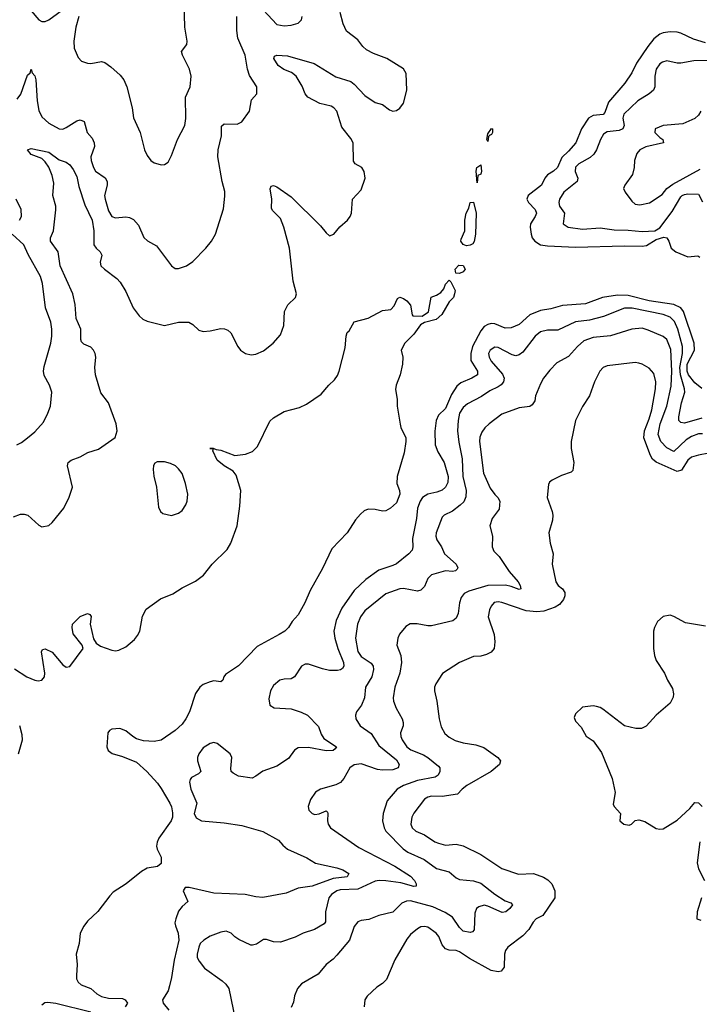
# Model space of a CAD drawing. Header units: inches. Extents: x 2001573 to 2220545, y 644482 to 846830.
# Tile 727 of 755: x 2142145 to 2146015, y 813544 to 819152. Entities that reach past the tile are written whole.
import ezdxf

# ---------------------------------------------------------------- set-up
doc = ezdxf.new("R2010")
doc.units = ezdxf.units.IN
doc.header["$MEASUREMENT"] = 0
doc.layers.add('C1841', color=7, linetype='Continuous')

msp = doc.modelspace()

# ---------------------------------------------------------------- linework, layer by layer
at = {"layer": 'C1841', "color": 5}
for points, elevation in [([(2142210, 819202.4), (2142254.4, 819150), (2142270, 819141.8), (2142290, 819142), (2142310, 819151.4), (2142410, 819222.6)], 360), ([(2142480.9, 819170), (2142464.6, 819110), (2142453, 819030), (2142455.5, 818990), (2142477.2, 818937.2), (2142496.2, 818916.2), (2142530, 818903.8), (2142550, 818902.4), (2142610, 818912.7), (2142630, 818908), (2142664.2, 818884.2), (2142716.2, 818836.2), (2142737, 818810), (2142754.9, 818770), (2142786, 818650), (2142792, 818592), (2142830.5, 818510), (2142856.3, 818410), (2142870, 818378), (2142891, 818350), (2142910, 818337.3), (2142932, 818330), (2142950, 818325.5), (2142970, 818327.3), (2142990, 818341), (2143010, 818378), (2143043.6, 818470), (2143086, 818550), (2143091, 818589), (2143088.7, 818710), (2143116.3, 818770), (2143122, 818830), (2143112, 818870), (2143071.1, 818950), (2143066.3, 818970), (2143096.2, 819010), (2143098.4, 819030), (2143085.6, 819110), (2143080.5, 819250)], 360), ([(2143481.6, 819261.6), (2143610, 819123.9), (2143650, 819116), (2143690, 819121.3), (2143730, 819132.7), (2143750, 819151.3), (2143754.3, 819170)], 340), ([(2142110, 816320.5), (2142150, 816334.8), (2142170, 816336.3), (2142190.6, 816330), (2142253, 816273), (2142270, 816262.8), (2142310, 816270.3), (2142330, 816287.2), (2142395.3, 816370), (2142426.7, 816433.3), (2142444.8, 816490), (2142417.2, 816610), (2142421.1, 816630), (2142437.7, 816642.3), (2142490, 816662), (2142532.4, 816687.6), (2142594.3, 816705.7), (2142687.6, 816772.4), (2142699.5, 816810), (2142693.6, 816850), (2142649.7, 816970), (2142607.1, 817027.1), (2142576.1, 817130), (2142572, 817170), (2142578.3, 817230), (2142574.9, 817250), (2142565.3, 817270), (2142550, 817286.8), (2142510, 817303.5), (2142497.2, 817317.2), (2142493.2, 817330), (2142493.3, 817390), (2142466.3, 817450), (2142460.2, 817530), (2142447.4, 817590), (2142374.4, 817750), (2142364.1, 817830), (2142320.2, 817890), (2142319.8, 817910), (2142337.3, 817950), (2142350.7, 818069.3), (2142349.8, 818090), (2142334.1, 818150), (2142338.9, 818221.1), (2142330, 818263.5), (2142311.1, 818311.1), (2142290, 818343), (2142270, 818361.1), (2142210, 818384.8), (2142190, 818411), (2142210, 818418.9), (2142310, 818396.6), (2142370, 818352.8), (2142410, 818341.2), (2142430, 818324.9), (2142450, 818298.8), (2142470, 818259.5), (2142482.2, 818202.2), (2142516.4, 818096.4), (2142556.7, 818010), (2142566.4, 817950), (2142567.8, 817870), (2142579.7, 817850), (2142603.6, 817830), (2142612.6, 817810), (2142602.3, 817770), (2142607.5, 817750), (2142627.2, 817730), (2142698.3, 817678.3), (2142717.7, 817657.7), (2142750, 817604.4), (2142790.8, 817510.8), (2142824.3, 817464.3), (2142845.7, 817445.7), (2142870, 817434), (2142970, 817410.3), (2143050, 817428.8), (2143108.6, 817428.6), (2143130, 817416.3), (2143164.4, 817384.4), (2143190, 817376.5), (2143230, 817378.9), (2143290, 817393.4), (2143311.7, 817391.7), (2143330, 817383.8), (2143347.6, 817367.6), (2143386.4, 817290), (2143402, 817270), (2143430, 817250.5), (2143463.1, 817243.1), (2143490, 817246.4), (2143534, 817266), (2143587.3, 817310), (2143630, 817357.3), (2143649.6, 817410), (2143653.3, 817490), (2143672.5, 817527.5), (2143714.5, 817570), (2143721.6, 817590), (2143703, 817663), (2143681.7, 817850), (2143649.9, 817970), (2143630, 818018.9), (2143585.3, 818065.3), (2143579.1, 818079.1), (2143579.8, 818130), (2143571.9, 818188.1), (2143576.5, 818203.5), (2143590, 818208), (2143610, 818198.9), (2143690, 818142.7), (2143857.6, 817977.6), (2143890, 817937.1), (2143910, 817921.6), (2143934.5, 817930), (2143967.7, 817972.3), (2144011.1, 818010), (2144027.1, 818030), (2144034.4, 818050), (2144040.9, 818130), (2144090, 818183.1), (2144112.3, 818250), (2144106.5, 818286.5), (2144092.4, 818310), (2144054.5, 818330), (2144045.2, 818345.2), (2144043, 818450), (2144030, 818475.9), (2143978.9, 818538.9), (2143950, 818630.8), (2143934.2, 818650), (2143919, 818659), (2143853.9, 818673.9), (2143786.3, 818710), (2143771.1, 818730), (2143753.4, 818773.4), (2143719.2, 818830), (2143691.9, 818851.9), (2143648.3, 818868.3), (2143616.4, 818890), (2143591.6, 818930), (2143595.1, 818944.9), (2143609.7, 818950.2), (2143670, 818946.4), (2143822, 818902), (2143945.8, 818825.8), (2144030, 818799.4), (2144050, 818785), (2144110, 818720.6), (2144170, 818680.2), (2144210, 818668.9), (2144250, 818639), (2144270, 818630.2), (2144290, 818634.5), (2144310, 818648.6), (2144330, 818676), (2144349.3, 818750), (2144345.6, 818845.6), (2144330, 818871.6), (2144235.5, 818930), (2144158.8, 818958.8), (2144120.2, 818980.2), (2144098.6, 818998.6), (2144070, 819036.4), (2144006.5, 819086.5), (2143987.3, 819127.3), (2143970, 819192.5)], 320), ([(2142130, 818698.5), (2142151.7, 818728.3), (2142190, 818836.4), (2142203.6, 818850), (2142210, 818870.8), (2142215.8, 818850), (2142230, 818832.7), (2142236.8, 818810), (2142243.7, 818690), (2142253.9, 818633.9), (2142270, 818598.4), (2142310, 818562.6), (2142370.2, 818530.2), (2142390, 818529), (2142410, 818537.6), (2142470, 818576.2), (2142490, 818581.3), (2142512.1, 818572), (2142528.2, 818510), (2142556.6, 818476.6), (2142569.3, 818450), (2142570, 818429.3), (2142550.2, 818370), (2142552.2, 818350), (2142565.8, 818310), (2142576.5, 818290), (2142630.7, 818250.7), (2142642.2, 818230), (2142642.9, 818210), (2142628.5, 818150), (2142631, 818130), (2142650, 818064), (2142668.5, 818030), (2142690, 818022.7), (2142750, 818029.2), (2142770, 818025.8), (2142793.1, 818013.1), (2142820.9, 817980.9), (2142851.5, 817911.5), (2142872.8, 817892.8), (2142923.4, 817863.4), (2143010, 817750.8), (2143030, 817734.8), (2143050, 817734), (2143094, 817750), (2143130, 817774), (2143204.5, 817850), (2143237, 817890), (2143259.5, 817930), (2143305.9, 818074.1), (2143313.6, 818146.4), (2143312.9, 818172.9), (2143297.7, 818230), (2143273.2, 818370), (2143275, 818410), (2143293.5, 818490), (2143294.7, 818545.3), (2143310, 818558.9), (2143382.9, 818557.1), (2143409.8, 818570.2), (2143454, 818630), (2143464.1, 818695.9), (2143496, 818730), (2143495.8, 818770), (2143454.2, 818834.2), (2143441.5, 818870), (2143429.7, 818950.3), (2143387.1, 819047.2), (2143380.9, 819090), (2143381.2, 819170)], 340), ([(2146050, 819020.3), (2145981.2, 819041.2), (2145910, 819075.2), (2145890, 819080.6), (2145850, 819082.2), (2145810, 819077.5), (2145790, 819069.1), (2145757.1, 819042.9), (2145721.6, 818998.4), (2145656.7, 818903.3), (2145630, 818848.2), (2145591, 818790), (2145498.1, 818681.9), (2145477.6, 818622.4), (2145467.7, 818612.3), (2145410, 818606.6), (2145384.6, 818590), (2145344.8, 818530), (2145311.1, 818450), (2145270, 818402.2), (2145232.6, 818367.4), (2145206.7, 818310), (2145185.7, 818290), (2145150, 818267.3), (2145136.2, 818250), (2145116.1, 818210), (2145040.2, 818150), (2145033.7, 818130), (2145043.2, 818110), (2145079.8, 818070), (2145087.2, 818050), (2145081.3, 818030), (2145054.6, 817990), (2145051.9, 817970), (2145057.2, 817930), (2145063.7, 817910), (2145078.4, 817890), (2145110.1, 817870.1), (2145150, 817863), (2145310, 817855.9), (2145590, 817863.8), (2145690, 817861.3), (2145714.6, 817865.4), (2145770, 817900.5), (2145814, 817914), (2145830.2, 817910), (2145842.4, 817890), (2145855.7, 817850), (2145880.7, 817830), (2145950, 817801.9), (2146007, 817807), (2146019.1, 817799.1)], 320), ([(2146090, 818919.4), (2145983.2, 818916.8), (2145910, 818904.1), (2145890, 818904.1), (2145830, 818916.8), (2145804.9, 818910), (2145790, 818900.9), (2145770.2, 818870), (2145762.7, 818830), (2145761.5, 818770), (2145754.2, 818750), (2145730.3, 818730), (2145664.7, 818690), (2145585.4, 818614.6), (2145579.8, 818590), (2145586.9, 818550), (2145580.2, 818530), (2145558.9, 818521.1), (2145490, 818513.2), (2145470, 818499.3), (2145453.4, 818470), (2145429.6, 818410.4), (2145414, 818386), (2145393.4, 818366.6), (2145328.8, 818330), (2145310, 818312.6), (2145307.4, 818287.4), (2145324.2, 818250), (2145318.9, 818230), (2145244.2, 818170), (2145219.2, 818130), (2145214.7, 818110), (2145219.3, 818090), (2145246.7, 818050), (2145240.3, 817990), (2145268, 817970), (2145350, 817958.8), (2145450, 817965.9), (2145530, 817955.2), (2145610, 817953.2), (2145690, 817944.6), (2145762.6, 817950), (2145790, 817965.7), (2145860.3, 818059.7), (2145910, 818143), (2145918.4, 818150), (2145930, 818157), (2145950, 818160.1), (2146010, 818158), (2146034, 818114)], 340), ([(2146024.4, 818630), (2146011.4, 818608.6), (2145990.3, 818589.8), (2145920.5, 818559.5), (2145810, 818548.3), (2145763, 818530), (2145762.6, 818510), (2145790, 818481.1), (2145808, 818470), (2145810.8, 818450), (2145711.5, 818428.5), (2145676.9, 818410), (2145659.5, 818390), (2145646.4, 818350), (2145644.4, 818310), (2145635.3, 818270), (2145590.6, 818210), (2145584, 818190), (2145593, 818170), (2145630, 818118), (2145650, 818100.3), (2145676.7, 818096.7), (2145730.6, 818109.4), (2145803.1, 818156.9), (2145830.8, 818190), (2145864.2, 818215.8), (2146019.3, 818300.7)], 360), ([(2142143, 818010), (2142155.4, 818030), (2142152.9, 818070), (2142124.8, 818130)], 340), ([(2142128, 816730), (2142155.8, 816744.2), (2142190, 816770.6), (2142230, 816804.9), (2142279.5, 816860.5), (2142305.6, 816910), (2142319.7, 816950), (2142327.6, 817030), (2142315.1, 817070), (2142284.7, 817124.8), (2142280.5, 817150), (2142284.1, 817175.9), (2142322.2, 817310), (2142328.4, 817350), (2142328.5, 817390), (2142321.5, 817430), (2142292, 817510), (2142274, 817650), (2142263.5, 817690), (2142193.7, 817813.7), (2142168.2, 817870), (2142101.1, 817930)], 340), ([(2142114.9, 815454.9), (2142185.3, 815410), (2142230, 815390.2), (2142250, 815387), (2142270, 815390.3), (2142285.1, 815410), (2142287, 815430), (2142268.1, 815551.9), (2142274.5, 815565.5), (2142290, 815568.5), (2142330.1, 815550.1), (2142390, 815477.6), (2142410, 815464.7), (2142430, 815467.1), (2142507, 815570), (2142500.9, 815590), (2142450, 815653.2), (2142442.6, 815690), (2142446.3, 815710), (2142490, 815752.2), (2142530, 815770.4), (2142544.9, 815764.9), (2142551.9, 815751.9), (2142546, 815710), (2142565.1, 815625.1), (2142580.7, 815600.7), (2142604.4, 815584.4), (2142670, 815562), (2142690, 815558), (2142710, 815560.4), (2142750, 815579.5), (2142798.3, 815621.7), (2142816.3, 815643.7), (2142828.2, 815670), (2142844.7, 815755.3), (2142865.6, 815794.4), (2142946.7, 815853.3), (2143017.5, 815882.5), (2143070, 815916.5), (2143146, 815954), (2143192.3, 815987.7), (2143240.4, 816050), (2143326.1, 816133.9), (2143347.9, 816170), (2143382.7, 816270), (2143398.4, 816381.6), (2143403.5, 816470), (2143377.9, 816557.9), (2143359.9, 816579.9), (2143308.4, 816610), (2143270, 816642.7), (2143244.5, 816695.5), (2143249, 816709), (2143228, 816710), (2143249.5, 816710.5), (2143263.4, 816703.4), (2143290, 816700.4), (2143370, 816670.4), (2143430, 816676.9), (2143470, 816692.7), (2143498.8, 816721.2), (2143570, 816864.4), (2143590, 816884.9), (2143650, 816919.5), (2143737.8, 816942.2), (2143777.6, 816962.4), (2143861.7, 817018.4), (2143904.9, 817070), (2143938.4, 817101.6), (2143955.3, 817124.7), (2143964.3, 817150), (2143997.6, 817282.4), (2144004, 817350), (2144009.9, 817370), (2144020.4, 817379.6), (2144050, 817430.8), (2144130, 817451), (2144210, 817496), (2144258, 817502), (2144278, 817522), (2144296.4, 817563.6), (2144310, 817571.3), (2144330, 817564.7), (2144350, 817550.8), (2144370, 817526), (2144379.3, 817470), (2144384.4, 817464.4), (2144436, 817464), (2144472, 817488), (2144488.5, 817571.5), (2144517.9, 817582.1), (2144542.6, 817597.4), (2144560.3, 817619.7), (2144570, 817644.9), (2144590, 817667.7), (2144599.5, 817659.5), (2144624.4, 817610), (2144621.1, 817590), (2144614.6, 817570), (2144590, 817545.1), (2144548.1, 817471.9), (2144516.5, 817443.5), (2144450, 817427.7), (2144426.7, 817413.3), (2144390, 817360.5), (2144338.9, 817310), (2144316.3, 817270), (2144327.3, 817230), (2144324.9, 817190), (2144312, 817130), (2144289, 817071), (2144285.7, 817045.7), (2144294.3, 816990), (2144293.7, 816950), (2144312.3, 816847.7), (2144316, 816830), (2144343.6, 816770), (2144344.2, 816750), (2144335.1, 816684.9), (2144293.6, 816550), (2144293.1, 816510), (2144308.5, 816470), (2144308.9, 816450), (2144290, 816399.8), (2144257.1, 816370), (2144230, 816355.3), (2144210, 816351.9), (2144170, 816362.2), (2144130, 816365), (2144105.9, 816354.1), (2144085, 816335), (2144057.5, 816302.5), (2144010, 816229.5), (2143921.8, 816138.2), (2143870, 816026.4), (2143798.4, 815901.6), (2143769.4, 815830), (2143730, 815763.1), (2143696.3, 815723.7), (2143675.4, 815690), (2143654.2, 815670), (2143621.8, 815650), (2143497.4, 815582.6), (2143390, 815470.9), (2143317.5, 815422.5), (2143307.3, 815410), (2143300.7, 815390), (2143290, 815380.9), (2143250, 815386.2), (2143230, 815381.4), (2143190, 815364.8), (2143170, 815350.9), (2143145.1, 815314.9), (2143111, 815210), (2143091, 815170), (2143070, 815140.5), (2143030, 815104.2), (2142950, 815048.7), (2142910, 815041.2), (2142850, 815044.3), (2142810, 815056.1), (2142788.6, 815068.6), (2142750, 815102), (2142715.6, 815115.6), (2142668.7, 815111.3), (2142656.4, 815103.6), (2142646.7, 815090), (2142640.5, 815010), (2142649.2, 814989.2), (2142671.7, 814971.7), (2142730, 814956.3), (2142810, 814922.5), (2142869.5, 814870), (2142930, 814802.8), (2142950, 814774), (2143000.3, 814690), (2143010, 814668.7), (2143015.3, 814635.3), (2143014.3, 814610), (2143008, 814590), (2142937.2, 814490), (2142926.9, 814466.9), (2142924.1, 814444.1), (2142927.7, 814427.7), (2142950, 814382.8), (2142950, 814346.2), (2142930, 814328.2), (2142870, 814318.8), (2142838.6, 814301.4), (2142750.1, 814230), (2142677.7, 814182.3), (2142657.8, 814162.2), (2142590, 814072.2), (2142530, 814017.1), (2142510, 813989.8), (2142489.6, 813950), (2142483.9, 813890), (2142466.7, 813830), (2142472.7, 813770), (2142467.3, 813707.3), (2142468.7, 813688.7), (2142477.5, 813670), (2142494.8, 813654.8), (2142550, 813633.4), (2142584.1, 813604.1), (2142610, 813588.7), (2142650, 813578.5), (2142730, 813577.7), (2142746, 813570), (2142757.8, 813550), (2142744.7, 813530)], 280), ([(2146030, 817051.1), (2145990, 817083), (2145953.8, 817130), (2145945.6, 817150), (2145946.9, 817190), (2145987.1, 817270), (2145985.2, 817310), (2145925.2, 817490), (2145910, 817510.8), (2145870, 817529.6), (2145730, 817550.4), (2145610, 817581.8), (2145550, 817582.9), (2145463.1, 817570), (2145366.9, 817533.1), (2145235.5, 817524.5), (2145170, 817505.2), (2145110, 817495.6), (2145049.3, 817470.7), (2144990, 817416.5), (2144943.1, 817396.9), (2144910, 817395.8), (2144850, 817418.9), (2144830, 817420.6), (2144810, 817416.6), (2144790, 817404.3), (2144770, 817379.9), (2144723.7, 817290), (2144713.6, 817250), (2144713.1, 817210), (2144751.3, 817150), (2144751.1, 817130), (2144720.6, 817110), (2144656.9, 817083.1), (2144634.7, 817065.3), (2144603.4, 817016.6), (2144570, 816936.9), (2144530, 816899.7), (2144516.8, 816870), (2144508.1, 816808.1), (2144510.9, 816730), (2144525.7, 816690), (2144561.5, 816630), (2144584.3, 816550), (2144583.3, 816516.7), (2144570.2, 816490), (2144550, 816472.5), (2144519.6, 816460.4), (2144470, 816449.3), (2144439.5, 816430), (2144425, 816410), (2144409.6, 816370), (2144404.3, 816310), (2144382.6, 816197.3), (2144383.4, 816150), (2144379.4, 816130), (2144361, 816110), (2144290, 816053.4), (2144270, 816042.5), (2144190, 816017.6), (2144115.8, 815964.2), (2144050, 815900.2), (2143978.8, 815801.2), (2143946.1, 815730), (2143934.1, 815670), (2143939.4, 815630), (2143957.4, 815570), (2143988.8, 815490), (2143990.9, 815470), (2143983.6, 815456.4), (2143971.3, 815448.7), (2143954, 815446), (2143910, 815445.7), (2143870, 815454.2), (2143790, 815482), (2143770, 815481), (2143750, 815469.8), (2143710, 815408.6), (2143690, 815397.8), (2143650, 815396.8), (2143626.3, 815390), (2143590, 815360.3), (2143572.8, 815330), (2143563.6, 815283.6), (2143570, 815247.7), (2143593.1, 815233.1), (2143690, 815226), (2143747.8, 815207.8), (2143783.2, 815190), (2143847.1, 815127.1), (2143862.2, 815082.2), (2143877.6, 815057.6), (2143948.4, 815010), (2143941.7, 814998.3), (2143930.8, 814990), (2143890, 814987.1), (2143790, 815006.4), (2143730, 815004), (2143710, 814991.6), (2143675.4, 814944.6), (2143610, 814899.5), (2143529, 814871), (2143490, 814842.7), (2143467.9, 814832.1), (2143390, 814843.7), (2143359.6, 814859.6), (2143349.7, 814869.7), (2143347, 814887), (2143352.9, 814950), (2143343.7, 814970), (2143270, 815029.8), (2143250, 815035.9), (2143230, 815029.8), (2143190, 815004.5), (2143164.6, 814970), (2143157.8, 814950), (2143157.5, 814930), (2143177.1, 814870), (2143163, 814857), (2143123.6, 814836.4), (2143114.7, 814825.3), (2143111.3, 814810), (2143119.2, 814770), (2143153.4, 814690), (2143138.3, 814630), (2143150, 814605.8), (2143179.5, 814590), (2143310, 814578), (2143410, 814562.2), (2143529.2, 814529.2), (2143618.3, 814478.3), (2143642.8, 814450), (2143670, 814427.6), (2143779.2, 814379.2), (2143830, 814347.1), (2143950, 814322.2), (2143985.7, 814310), (2144018.3, 814290), (2144010, 814269.9), (2143930, 814261.2), (2143810, 814217.4), (2143730, 814206.1), (2143663.1, 814176.9), (2143530, 814152.4), (2143490, 814156.1), (2143429, 814170), (2143250, 814177.7), (2143110, 814208.8), (2143088, 814210), (2143076.4, 814190), (2143102.6, 814130), (2143070, 814100.4), (2143050, 814074.8), (2143033, 814030), (2143028.9, 814008.9), (2143031.3, 813991.3), (2143047.7, 813950), (2143050.4, 813910), (2143024.1, 813795.9), (2143010, 813697.2), (2142998.7, 813650), (2142990, 813621.6), (2142958.9, 813570), (2142962.7, 813550), (2142994.6, 813510)], 320), ([(2146030, 816882), (2145930, 816854.4), (2145910, 816856.8), (2145899, 816870), (2145898.3, 816890), (2145913.8, 816970), (2145932.5, 817030), (2145931.5, 817050), (2145909, 817129), (2145903.4, 817170), (2145918.7, 817250), (2145920.1, 817290), (2145893.1, 817390), (2145873.4, 817433.4), (2145850, 817457.1), (2145810, 817473.3), (2145632, 817508), (2145590, 817508.6), (2145470, 817460.5), (2145390, 817441.4), (2145309.6, 817430.4), (2145210, 817384.2), (2145150, 817384.3), (2145110, 817373.4), (2145080.2, 817350), (2145010, 817258.5), (2144990, 817242.7), (2144970, 817238.2), (2144950, 817243.1), (2144870, 817283.9), (2144850, 817286), (2144824, 817270), (2144815.5, 817250), (2144817.8, 817230), (2144830, 817206.7), (2144893.6, 817133.6), (2144903.9, 817110), (2144900.9, 817090), (2144887.3, 817072.7), (2144870, 817060.8), (2144822.1, 817037.9), (2144774.9, 817005.1), (2144695.8, 816964.2), (2144670, 816942.4), (2144650.1, 816910), (2144641.2, 816870), (2144638.1, 816810), (2144644.9, 816744.9), (2144664.2, 816650), (2144669.1, 816550.9), (2144687.5, 816470), (2144685.9, 816434.1), (2144674.1, 816405.9), (2144653.9, 816386.1), (2144610, 816353.6), (2144562, 816330), (2144550, 816318), (2144517.4, 816230), (2144515.6, 816210), (2144521.3, 816190), (2144546.7, 816150), (2144564.9, 816110), (2144631.3, 816051.3), (2144639.6, 816030), (2144637, 816023), (2144627.4, 816012.6), (2144610, 816009.8), (2144570, 816013.8), (2144490.2, 815989.8), (2144468.9, 815970), (2144450, 815923.7), (2144430, 815903), (2144410, 815898), (2144330, 815912.5), (2144310, 815910.8), (2144230, 815881.3), (2144110, 815784.4), (2144085.8, 815750), (2144069.3, 815710), (2144056.6, 815630), (2144070, 815552.7), (2144090, 815525.4), (2144146.3, 815486.3), (2144157.8, 815470), (2144160.6, 815450), (2144149.3, 815410), (2144113.2, 815350), (2144108.4, 815290), (2144091.3, 815248.7), (2144063.6, 815210), (2144056.9, 815190), (2144059.3, 815170), (2144084.4, 815130), (2144147, 815087), (2144190, 815017.6), (2144290, 814935.9), (2144306.4, 814910), (2144300.9, 814890), (2144270, 814879.7), (2144210, 814876.8), (2144181.9, 814881.9), (2144090, 814913.4), (2144050, 814907.9), (2144024.4, 814890), (2143990.2, 814829.8), (2143972.1, 814807.9), (2143946, 814794), (2143857.3, 814770), (2143830, 814751.5), (2143800.3, 814710), (2143788.4, 814670), (2143790.5, 814650), (2143810.3, 814630.3), (2143825.8, 814625.8), (2143850.7, 814629.3), (2143890, 814646), (2143898.5, 814638.5), (2143900.3, 814630), (2143897.4, 814590), (2143901.1, 814570), (2143914, 814550), (2144076.3, 814436.3), (2144280.3, 814330), (2144370, 814273.6), (2144393, 814250), (2144403.6, 814230), (2144403.6, 814216.4), (2144390, 814214.3), (2144315.9, 814235.9), (2144230, 814248.3), (2144191.2, 814248.8), (2144170, 814244.9), (2144070, 814200.3), (2143970, 814195.4), (2143950, 814189.8), (2143919.7, 814170), (2143905.4, 814150), (2143885.6, 814070), (2143885.8, 814014.1), (2143878, 814002), (2143822.8, 813970), (2143758.8, 813950), (2143713.9, 813926.1), (2143630, 813898), (2143590, 813900.5), (2143550, 813913), (2143532.3, 813912.3), (2143492.7, 813887.3), (2143470, 813880.2), (2143461.9, 813881.9), (2143392.7, 813912.7), (2143369, 813929), (2143349.8, 813949.8), (2143320.1, 813960.1), (2143290, 813955), (2143230, 813931.8), (2143192.6, 813910), (2143173.2, 813890), (2143164.4, 813870), (2143155.6, 813830), (2143155.8, 813810), (2143166, 813790), (2143198, 813750), (2143298.5, 813678.5), (2143319.3, 813659.3), (2143334.8, 813634.8), (2143374, 813450)], 340), ([(2146033.2, 816793.2), (2146010, 816793.9), (2145970, 816778), (2145940.6, 816759.4), (2145870, 816692.4), (2145830, 816713.6), (2145795.4, 816750), (2145780.1, 816790), (2145792.5, 816850), (2145829.9, 816950.1), (2145855.5, 817064.5), (2145858.7, 817150), (2145852.6, 817272.6), (2145830.7, 817330.7), (2145810, 817348.2), (2145724.3, 817384.3), (2145690, 817394.3), (2145630, 817389.8), (2145510, 817351.7), (2145410, 817342.7), (2145357.5, 817322.5), (2145320.6, 817290), (2145270, 817233.3), (2145202.9, 817197.1), (2145164.5, 817155.5), (2145128, 817110), (2145110, 817077.2), (2145083.1, 817010), (2145078.3, 816981.7), (2145062.4, 816957.6), (2145050, 816949.6), (2144990, 816941.3), (2144890, 816904.5), (2144817.8, 816850), (2144793.4, 816826.6), (2144777.2, 816802.8), (2144765.9, 816774.1), (2144762.5, 816750), (2144786.4, 816570), (2144823.7, 816483.7), (2144850, 816447), (2144868.5, 816430), (2144879.5, 816410), (2144875.3, 816364.8), (2144835.8, 816310), (2144822.6, 816270), (2144838.3, 816210), (2144835.3, 816150), (2144845.7, 816125.7), (2144874.6, 816094.6), (2144933.2, 816010), (2144983.6, 815950), (2144995.5, 815930), (2144998, 815910), (2144990, 815905.7), (2144943.9, 815923.9), (2144910.5, 815930.5), (2144810.4, 815929.6), (2144702.5, 815897.5), (2144676.5, 815883.5), (2144658.2, 815861.8), (2144649.5, 815830.5), (2144642.1, 815770), (2144630, 815743.9), (2144611.8, 815728.2), (2144490, 815700.3), (2144470, 815699.4), (2144408.7, 815711.3), (2144368.9, 815711.1), (2144343.4, 815696.6), (2144308.4, 815651.6), (2144297.3, 815630), (2144293.4, 815590), (2144316.2, 815530), (2144318.9, 815490), (2144310.1, 815429.9), (2144282, 815350), (2144271.5, 815290), (2144274, 815270), (2144288.4, 815231.6), (2144323.6, 815170), (2144329, 815150), (2144329, 815130), (2144314.3, 815090), (2144315.3, 815070), (2144323.2, 815050), (2144350.2, 815010.2), (2144373, 814993), (2144445.1, 814965.1), (2144469.2, 814949.2), (2144530, 814899.7), (2144537.1, 814890), (2144538.3, 814870), (2144528.7, 814850), (2144510, 814837.5), (2144410, 814819.3), (2144329.6, 814790.4), (2144295, 814770), (2144237.8, 814702.2), (2144215.3, 814630), (2144211.3, 814590), (2144220.2, 814550), (2144230.2, 814530), (2144328.3, 814430), (2144354.9, 814410), (2144448.4, 814368.4), (2144518.4, 814318.4), (2144590, 814298.2), (2144630, 814264.4), (2144650, 814254.4), (2144730, 814247.2), (2144770, 814233.6), (2144850, 814170.8), (2144910, 814133.1), (2144942.4, 814122.4), (2144951.6, 814110), (2144937, 814090), (2144912.4, 814070), (2144893, 814067), (2144810, 814103.9), (2144790, 814108), (2144759.8, 814100.2), (2144747.1, 814090), (2144736.3, 814063.7), (2144732.5, 813967.5), (2144723.1, 813956.9), (2144710, 813952.2), (2144670, 813961), (2144650, 813982), (2144610, 814039.5), (2144567.3, 814067.3), (2144498.5, 814098.5), (2144370, 814134.4), (2144347.5, 814132.5), (2144320.1, 814119.9), (2144270, 814069.7), (2144190, 814049.7), (2144132.3, 814027.7), (2144090, 814021.8), (2144070, 814013.7), (2144050, 813987.8), (2144023.2, 813910), (2143950, 813823.1), (2143930, 813801.5), (2143890, 813771), (2143844.4, 813715.6), (2143750, 813660.7), (2143726.4, 813633.6), (2143710, 813592.3), (2143704.3, 813555.7), (2143690, 813525.2)], 360), ([(2146070, 816682.3), (2146010, 816671.6), (2145970, 816659.3), (2145950, 816643.7), (2145913.7, 816586.3), (2145890, 816578.8), (2145770, 816632.7), (2145749.5, 816649.5), (2145736.4, 816670), (2145698.9, 816770), (2145702.8, 816810), (2145730, 816878.3), (2145744.8, 816930), (2145766.2, 817050), (2145768.2, 817090), (2145756, 817136), (2145730, 817166.3), (2145689.7, 817189.7), (2145670, 817195.8), (2145650, 817198.9), (2145490, 817180.4), (2145468.4, 817171.6), (2145449.3, 817150.7), (2145418.9, 817090), (2145388.9, 817010), (2145350, 816949.6), (2145310.2, 816870), (2145285, 816750), (2145285.6, 816710), (2145299.7, 816630), (2145295.8, 816584.2), (2145285.3, 816574.7), (2145230, 816555.8), (2145177.3, 816530), (2145162.3, 816517.7), (2145155.8, 816504.2), (2145149.2, 816430), (2145177.6, 816350), (2145180.2, 816330), (2145178.2, 816301.8), (2145158.7, 816230), (2145165.5, 816170), (2145182.6, 816110), (2145178, 816050), (2145198.6, 815950), (2145211.4, 815930), (2145235.8, 815910), (2145250.1, 815890), (2145249.5, 815870), (2145241.6, 815850), (2145218.6, 815821.4), (2145194.5, 815805.5), (2145130, 815783.1), (2145090, 815778.6), (2145030, 815784.4), (2144890, 815833.4), (2144870, 815836.5), (2144847.8, 815832.2), (2144830, 815811.3), (2144820.5, 815790), (2144812.9, 815750), (2144847.7, 815650), (2144851.3, 815608.7), (2144846.7, 815570), (2144830.4, 815550), (2144804, 815536), (2144770, 815527.4), (2144730, 815524.4), (2144648.6, 815491.4), (2144552.1, 815428), (2144515.6, 815370), (2144508, 815350), (2144506.9, 815330), (2144520.7, 815270), (2144532.8, 815170), (2144545.1, 815125.1), (2144566.1, 815086.1), (2144590, 815065.2), (2144625.7, 815045.7), (2144670, 815033), (2144741.7, 815021.7), (2144787.5, 815007.5), (2144867.2, 814950), (2144883.7, 814930), (2144877.4, 814910), (2144829.2, 814870), (2144690.3, 814790), (2144664.4, 814770), (2144638.9, 814741.1), (2144550, 814728.5), (2144490, 814729.1), (2144470, 814724.5), (2144450, 814712.8), (2144390, 814632.4), (2144378.5, 814610), (2144372.3, 814570), (2144380.3, 814550), (2144400.3, 814530), (2144450, 814508.7), (2144508.9, 814470), (2144530, 814461.6), (2144570, 814450.2), (2144630, 814455.8), (2144670, 814447.6), (2144770, 814396.8), (2144890, 814317.8), (2144985.2, 814285.2), (2145070, 814289.3), (2145127.7, 814267.7), (2145153.2, 814253.2), (2145175.6, 814230), (2145191.7, 814190), (2145191.7, 814150), (2145124.2, 814050), (2145085.4, 814030), (2145068.8, 814011.2), (2145044.6, 813970), (2145010, 813933.9), (2144924.1, 813870), (2144911.6, 813850), (2144906, 813830), (2144904.7, 813755.3), (2144887.6, 813732.4), (2144870, 813729.2), (2144830, 813736), (2144705.6, 813805.6), (2144650, 813843.7), (2144630, 813851.2), (2144590, 813852.3), (2144570, 813859.3), (2144550, 813883), (2144531.9, 813930), (2144517.2, 813950), (2144470, 813983.1), (2144450, 813987.7), (2144430, 813984.8), (2144410, 813974.8), (2144370, 813942.4), (2144350, 813915.8), (2144282, 813798), (2144234.2, 813685.8), (2144210, 813662), (2144178, 813642), (2144123.7, 813590), (2144110.3, 813570), (2144106.4, 813530)], 380), ([(2146050, 815697.4), (2145937.2, 815717.2), (2145870, 815753.6), (2145850, 815759.6), (2145810, 815753.6), (2145776.3, 815723.7), (2145759.5, 815690), (2145754.9, 815670), (2145754.4, 815570), (2145760.4, 815530), (2145770, 815502.8), (2145816.3, 815430), (2145834, 815390), (2145862.8, 815342.8), (2145867.9, 815312.1), (2145865.8, 815294.2), (2145850, 815259), (2145768.6, 815191.4), (2145712.3, 815127.7), (2145685.8, 815114.2), (2145654.2, 815114.2), (2145590, 815129.2), (2145464.9, 815224.9), (2145450, 815235.1), (2145430, 815240.9), (2145410, 815243.7), (2145350, 815236), (2145310, 815199), (2145303, 815177), (2145310, 815156), (2145341.6, 815121.6), (2145370, 815070.8), (2145410, 815044.9), (2145459, 814979), (2145519.3, 814830), (2145535.5, 814750), (2145524.9, 814684.9), (2145530.7, 814670.7), (2145566, 814630), (2145562.8, 814590), (2145586, 814570), (2145614.9, 814565.1), (2145628.7, 814570), (2145649.4, 814590.6), (2145670, 814594), (2145704.7, 814584.7), (2145770, 814544.9), (2145790, 814540.7), (2145810, 814542.8), (2145890, 814592.4), (2145961.1, 814658.9), (2145990, 814694), (2146010.7, 814690.7), (2146030.6, 814670.6)], 420), ([(2142138.2, 814970), (2142160.4, 815050), (2142159.1, 815079.1), (2142144.5, 815130)], 280), ([(2146017.6, 814470), (2146003.1, 814350), (2146010, 814316), (2146044.9, 814250)], 420), ([(2146027.3, 814150), (2146002.8, 814070), (2146002, 814030), (2146023.5, 814023.5)], 420), ([(2142550, 813499.8), (2142350, 813548.3), (2142305.4, 813554.5), (2142288.4, 813551.6), (2142270, 813538.7)], 280)]:
    msp.add_lwpolyline(points, dxfattribs=dict(at, elevation=elevation))
for points, elevation in [([(2144830, 818494), (2144824.7, 818495.3), (2144814.4, 818485.6), (2144810, 818458), (2144806, 818470), (2144810, 818502), (2144832.1, 818532.1), (2144838, 818530), (2144838, 818510)], 280), ([(2144750, 818222), (2144745.3, 818290), (2144748.5, 818310), (2144770, 818326), (2144775.5, 818290), (2144770, 818272.7), (2144754.8, 818265.2)], 280), ([(2144690, 817864.3), (2144670, 817871.1), (2144657.7, 817890), (2144658.2, 817901.8), (2144680.4, 817950), (2144678.9, 818010), (2144686.9, 818050), (2144702.5, 818077.5), (2144710, 818111.3), (2144730, 818112), (2144745.3, 818050), (2144741.2, 817930), (2144732.3, 817887.7), (2144725, 817875.1), (2144710, 817867.4)], 280), ([(2144650, 817705.6), (2144627.8, 817707.8), (2144625.1, 817730), (2144646.1, 817753.9), (2144670, 817751.4), (2144681.8, 817730), (2144670, 817715.1)], 280), ([(2142970, 816632.8), (2142927.2, 816632.8), (2142914.6, 816625.4), (2142906.9, 816613.1), (2142904.4, 816590), (2142908.6, 816551.4), (2142923.8, 816490), (2142934.9, 816374.9), (2142946.4, 816350), (2142959.5, 816339.5), (2143010, 816328.8), (2143050, 816340.4), (2143070, 816357.1), (2143090, 816388), (2143097.6, 816410), (2143101.7, 816450), (2143088.4, 816510), (2143070, 816566.6), (2143050, 816594), (2143032, 816610), (2143003.7, 816623.7)], 320)]:
    msp.add_lwpolyline(points, close=True, dxfattribs=dict(at, elevation=elevation))

doc.saveas('drawing.dxf')
